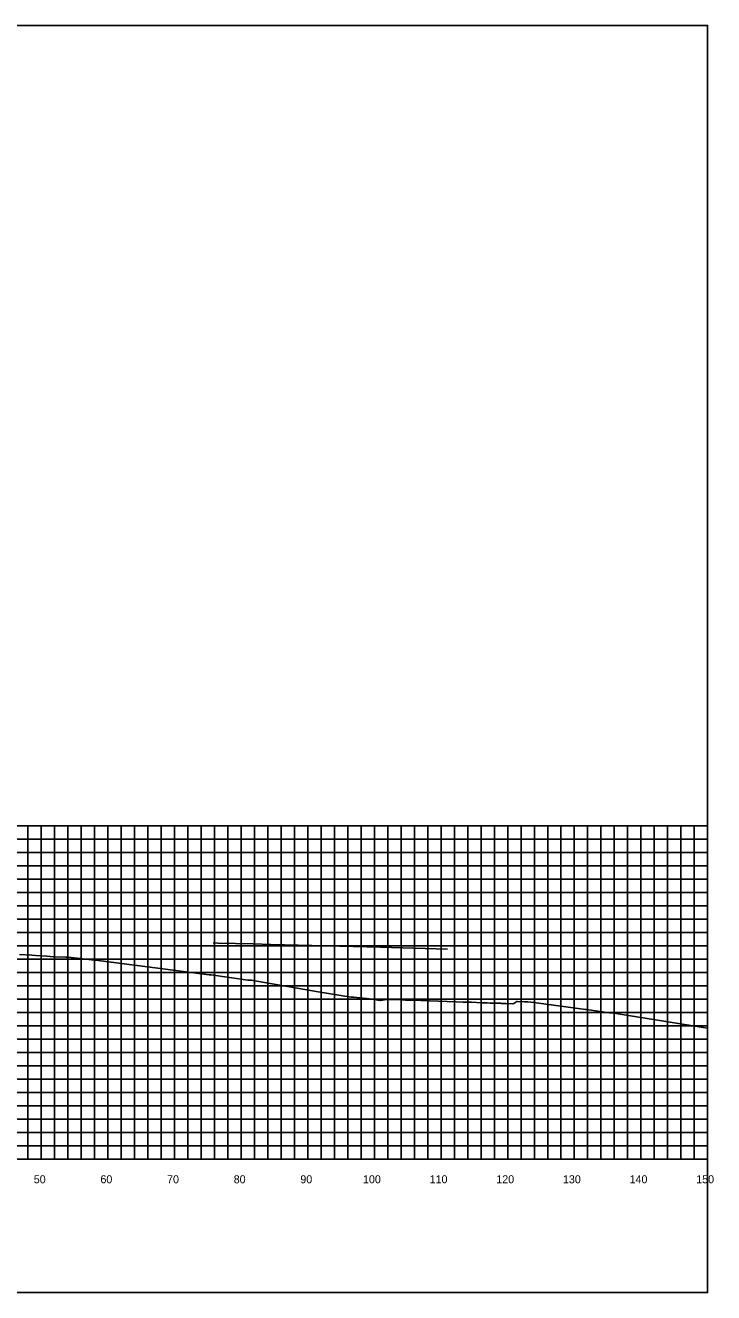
# Model space of a CAD drawing. Extents: x 1800880 to 1818864, y 245271 to 250560.
# Drawn here: x 1814524.2 to 1814627.5, y 248608.2 to 248798.2 of the extents above; entities that cross this region are included whole.
import ezdxf

# ---------------------------------------------------------------- set-up
doc = ezdxf.new("R2010")
doc.units = 0
for name, color, linetype in [('CL-CNST', 7, 'Continuous'), ('DESIGN - DRAINAGE - Bridges', 7, 'Continuous'), ('Level 37', 7, 'Continuous'), ('Level 46', 7, 'Continuous'), ('Level 62', 7, 'Continuous')]:
    doc.layers.add(name, color=color, linetype=linetype)

msp = doc.modelspace()

# ---------------------------------------------------------------- linework, layer by layer
at = {"layer": 'CL-CNST'}
msp.add_lwpolyline([(1814523.34, 248658.85), (1814525.17, 248658.74), (1814525.75, 248658.7), (1814527.45, 248658.59), (1814528.45, 248658.52), (1814530.27, 248658.46), (1814530.69, 248658.46), (1814531.91, 248658.31), (1814531.99, 248658.31), (1814534.58, 248658), (1814535.12, 248657.94), (1814542.53, 248657.03), (1814551.8, 248655.79), (1814552.09, 248655.79), (1814557.61, 248655.01), (1814557.81, 248655.01), (1814558.12, 248655.01), (1814568.15, 248653.28), (1814573.12, 248652.45), (1814573.49, 248652.45), (1814575.37, 248652.27), (1814575.47, 248652.26), (1814577.48, 248651.98), (1814577.51, 248651.98), (1814578.12, 248652.08), (1814579.09, 248652.1), (1814579.13, 248652.1), (1814579.19, 248652.11), (1814579.25, 248652.11), (1814579.27, 248652.11), (1814579.75, 248652.09), (1814581.26, 248652.03), (1814581.45, 248652.03), (1814582.23, 248652), (1814588.86, 248651.77), (1814589.93, 248651.73), (1814591.16, 248651.69), (1814592.7, 248651.63), (1814592.94, 248651.62), (1814593.19, 248651.61), (1814593.51, 248651.6), (1814593.98, 248651.58), (1814594.36, 248651.57), (1814594.67, 248651.56), (1814594.94, 248651.56), (1814595.17, 248651.55), (1814595.36, 248651.54), (1814595.53, 248651.54), (1814595.68, 248651.53), (1814595.82, 248651.53), (1814595.93, 248651.53), (1814596.04, 248651.52), (1814596.14, 248651.52), (1814596.23, 248651.52), (1814596.31, 248651.52), (1814596.38, 248651.51), (1814597.38, 248651.46), (1814597.51, 248651.5), (1814597.96, 248651.81), (1814598.02, 248651.81), (1814599.09, 248651.76), (1814599.1, 248651.76), (1814599.11, 248651.76), (1814599.21, 248651.76), (1814599.47, 248651.76), (1814599.61, 248651.76), (1814600.53, 248651.64), (1814608.28, 248650.62), (1814608.4, 248650.6), (1814611.83, 248650.12), (1814612.22, 248650.12), (1814622.5, 248648.46), (1814625.64, 248647.95), (1814625.94, 248647.9), (1814626.59, 248647.8)], dxfattribs=at)
at = {"layer": 'DESIGN - DRAINAGE - Bridges'}
for p, q in [((1814626.59, 248628.16), (1814626.59, 248678.16)), ((1814626.65, 248678.16), (1814626.59, 248678.16)), ((1814626.65, 248668.16), (1814626.59, 248668.16)), ((1814626.65, 248658.16), (1814626.59, 248658.16)), ((1814626.65, 248648.16), (1814626.59, 248648.16)), ((1814626.65, 248638.16), (1814626.59, 248638.16)), ((1814326.59, 248628.16), (1814626.59, 248628.16)), ((1814526.59, 248628.1), (1814526.59, 248628.16)), ((1814536.59, 248628.1), (1814536.59, 248628.16)), ((1814546.59, 248628.1), (1814546.59, 248628.16)), ((1814556.59, 248628.1), (1814556.59, 248628.16)), ((1814566.59, 248628.1), (1814566.59, 248628.16)), ((1814576.59, 248628.1), (1814576.59, 248628.16)), ((1814586.59, 248628.1), (1814586.59, 248628.16)), ((1814596.59, 248628.1), (1814596.59, 248628.16)), ((1814606.59, 248628.1), (1814606.59, 248628.16)), ((1814616.59, 248628.1), (1814616.59, 248628.16)), ((1814626.59, 248628.1), (1814626.59, 248628.16)), ((1814626.65, 248628.16), (1814626.59, 248628.16))]:
    msp.add_line(p, q, dxfattribs=at)
at = {"layer": 'Level 37'}
msp.add_lwpolyline([(1814326.59, 248608.16), (1814626.59, 248608.16), (1814626.59, 248798.16), (1814326.59, 248798.16)], close=True, dxfattribs=at)
at = {"layer": 'Level 46'}
for p, q in [((1814326.59, 248678.16), (1814626.59, 248678.16)), ((1814524.59, 248628.16), (1814524.59, 248678.16)), ((1814526.59, 248628.16), (1814526.59, 248678.16)), ((1814528.59, 248628.16), (1814528.59, 248678.16)), ((1814530.59, 248628.16), (1814530.59, 248678.16)), ((1814532.59, 248628.16), (1814532.59, 248678.16)), ((1814534.59, 248628.16), (1814534.59, 248678.16)), ((1814536.59, 248628.16), (1814536.59, 248678.16)), ((1814538.59, 248628.16), (1814538.59, 248678.16)), ((1814540.59, 248628.16), (1814540.59, 248678.16)), ((1814542.59, 248628.16), (1814542.59, 248678.16)), ((1814544.59, 248628.16), (1814544.59, 248678.16)), ((1814546.59, 248628.16), (1814546.59, 248678.16)), ((1814548.59, 248628.16), (1814548.59, 248678.16)), ((1814550.59, 248628.16), (1814550.59, 248678.16)), ((1814552.59, 248628.16), (1814552.59, 248678.16)), ((1814554.59, 248628.16), (1814554.59, 248678.16)), ((1814556.59, 248628.16), (1814556.59, 248678.16)), ((1814558.59, 248628.16), (1814558.59, 248678.16)), ((1814560.59, 248628.16), (1814560.59, 248678.16)), ((1814562.59, 248628.16), (1814562.59, 248678.16)), ((1814564.59, 248628.16), (1814564.59, 248678.16)), ((1814566.59, 248628.16), (1814566.59, 248678.16)), ((1814568.59, 248628.16), (1814568.59, 248678.16)), ((1814570.59, 248628.16), (1814570.59, 248678.16)), ((1814572.59, 248628.16), (1814572.59, 248678.16)), ((1814574.59, 248628.16), (1814574.59, 248678.16)), ((1814576.59, 248628.16), (1814576.59, 248678.16)), ((1814578.59, 248628.16), (1814578.59, 248678.16)), ((1814580.59, 248628.16), (1814580.59, 248678.16)), ((1814582.59, 248628.16), (1814582.59, 248678.16)), ((1814584.59, 248628.16), (1814584.59, 248678.16)), ((1814586.59, 248628.16), (1814586.59, 248678.16)), ((1814588.59, 248628.16), (1814588.59, 248678.16)), ((1814590.59, 248628.16), (1814590.59, 248678.16)), ((1814592.59, 248628.16), (1814592.59, 248678.16)), ((1814594.59, 248628.16), (1814594.59, 248678.16)), ((1814596.59, 248628.16), (1814596.59, 248678.16)), ((1814598.59, 248628.16), (1814598.59, 248678.16)), ((1814600.59, 248628.16), (1814600.59, 248678.16)), ((1814602.59, 248628.16), (1814602.59, 248678.16)), ((1814604.59, 248628.16), (1814604.59, 248678.16)), ((1814606.59, 248628.16), (1814606.59, 248678.16)), ((1814608.59, 248628.16), (1814608.59, 248678.16)), ((1814610.59, 248628.16), (1814610.59, 248678.16)), ((1814612.59, 248628.16), (1814612.59, 248678.16)), ((1814614.59, 248628.16), (1814614.59, 248678.16)), ((1814616.59, 248628.16), (1814616.59, 248678.16)), ((1814618.59, 248628.16), (1814618.59, 248678.16)), ((1814620.59, 248628.16), (1814620.59, 248678.16)), ((1814622.59, 248628.16), (1814622.59, 248678.16)), ((1814624.59, 248628.16), (1814624.59, 248678.16)), ((1814626.59, 248628.16), (1814626.59, 248678.16)), ((1814326.59, 248676.16), (1814626.59, 248676.16)), ((1814326.59, 248674.16), (1814626.59, 248674.16)), ((1814326.59, 248672.16), (1814626.59, 248672.16)), ((1814326.59, 248670.16), (1814626.59, 248670.16)), ((1814326.59, 248668.16), (1814626.59, 248668.16)), ((1814326.59, 248666.16), (1814626.59, 248666.16)), ((1814326.59, 248664.16), (1814626.59, 248664.16)), ((1814326.59, 248662.16), (1814626.59, 248662.16)), ((1814326.59, 248660.16), (1814626.59, 248660.16)), ((1814326.59, 248658.16), (1814626.59, 248658.16)), ((1814326.59, 248656.16), (1814626.59, 248656.16)), ((1814326.59, 248654.16), (1814626.59, 248654.16)), ((1814326.59, 248652.16), (1814626.59, 248652.16)), ((1814326.59, 248650.16), (1814626.59, 248650.16)), ((1814326.59, 248648.16), (1814626.59, 248648.16)), ((1814326.59, 248646.16), (1814626.59, 248646.16)), ((1814326.59, 248644.16), (1814626.59, 248644.16)), ((1814326.59, 248642.16), (1814626.59, 248642.16)), ((1814326.59, 248640.16), (1814626.59, 248640.16)), ((1814326.59, 248638.16), (1814626.59, 248638.16)), ((1814326.59, 248636.16), (1814626.59, 248636.16)), ((1814326.59, 248634.16), (1814626.59, 248634.16)), ((1814326.59, 248632.16), (1814626.59, 248632.16)), ((1814326.59, 248630.16), (1814626.59, 248630.16)), ((1814326.59, 248628.16), (1814626.59, 248628.16))]:
    msp.add_line(p, q, dxfattribs=at)
at = {"layer": 'Level 62'}
msp.add_lwpolyline([(1814552.41, 248660.59), (1814553.1, 248660.58), (1814558.42, 248660.44), (1814561.04, 248660.37), (1814577.53, 248659.94), (1814579.16, 248659.9), (1814587.57, 248659.68)], dxfattribs=at)

# ---------------------------------------------------------------- texts
for s, p in [('50', (1814525.48, 248624.56)), ('60', (1814535.48, 248624.56)), ('70', (1814545.48, 248624.56)), ('80', (1814555.48, 248624.56)), ('90', (1814565.48, 248624.56)), ('100', (1814574.88, 248624.56)), ('110', (1814584.88, 248624.56)), ('120', (1814594.88, 248624.56)), ('130', (1814604.88, 248624.56)), ('140', (1814614.88, 248624.56)), ('150', (1814624.88, 248624.56))]:
    msp.add_text(s, height=1.2).set_placement(p)

doc.saveas('drawing.dxf')
